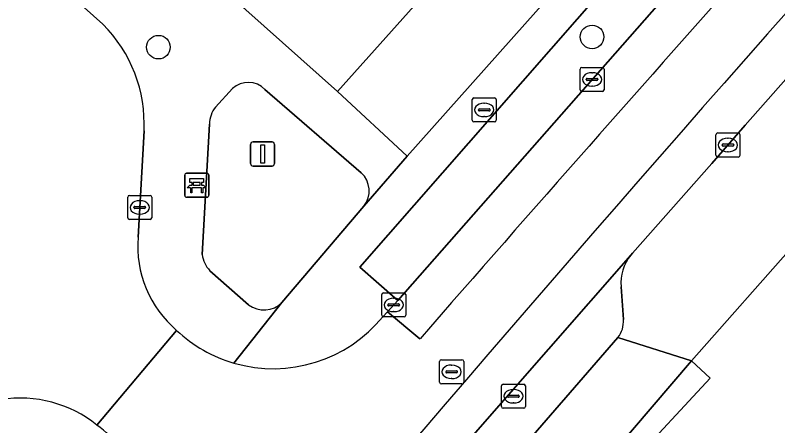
# Model space of a CAD drawing. Extents: x 159039 to 160102, y 381214 to 382524.
# Drawn here: x 159524.92 to 159556.55, y 381994.83 to 382011.88 of the extents above; entities that cross this region are included whole.
import ezdxf

# ---------------------------------------------------------------- set-up
doc = ezdxf.new("R2010")
doc.units = 0
for name, color, linetype in [('IMGEO_Bank', 7, 'Continuous'), ('IMGEO_Boom', 7, 'Continuous'), ('IMGEO_Brandkraan', 7, 'Continuous'), ('IMGEO_Erf', 7, 'Continuous'), ('IMGEO_Groenvoorziening', 7, 'Continuous'), ('IMGEO_Kolk', 7, 'Continuous'), ('IMGEO_Lichtmast', 7, 'Continuous'), ('IMGEO_Pand', 7, 'Continuous'), ('IMGEO_Parkeervlak_open', 7, 'Continuous'), ('IMGEO_Rijbaan_lokaal_gesloten', 7, 'Continuous'), ('IMGEO_Rijbaan_lokaal_open', 7, 'Continuous'), ('IMGEO_Rioolput', 7, 'Continuous'), ('IMGEO_Voetpad_open', 7, 'Continuous')]:
    doc.layers.add(name, color=color, linetype=linetype)

msp = doc.modelspace()

# ---------------------------------------------------------------- linework, layer by layer
at = {"layer": 'IMGEO_Bank'}
for p, q in [((159532.022, 382005.321), (159532.863, 382005.321)), ((159532.863, 382005.321), (159532.022, 382005.321)), ((159532.947, 382005.246), (159532.947, 382004.405)), ((159532.947, 382004.405), (159532.947, 382005.246)), ((159531.947, 382004.396), (159531.947, 382005.237)), ((159531.947, 382005.237), (159531.947, 382004.396)), ((159532.256, 382004.827), (159532.256, 382004.933)), ((159532.3, 382004.933), (159532.3, 382004.827)), ((159532.588, 382004.939), (159532.306, 382004.939)), ((159532.594, 382004.827), (159532.594, 382004.933)), ((159532.638, 382004.933), (159532.638, 382004.827)), ((159532.644, 382004.719), (159532.251, 382004.719)), ((159532.306, 382004.821), (159532.588, 382004.821)), ((159532.872, 382004.321), (159532.031, 382004.321)), ((159532.031, 382004.321), (159532.872, 382004.321))]:
    msp.add_line(p, q, dxfattribs=at)
for points in [[(159532.25, 382004.939), (159532.164, 382004.939), (159532.164, 382005.1), (159532.727, 382005.1), (159532.727, 382004.939), (159532.644, 382004.939)], [(159532.194, 382004.719), (159532.052, 382004.719), (159532.164, 382004.821), (159532.25, 382004.821)], [(159532.244, 382004.712), (159532.244, 382004.505), (159532.201, 382004.505), (159532.201, 382004.712)], [(159532.644, 382004.821), (159532.727, 382004.821), (159532.839, 382004.719), (159532.7, 382004.719)], [(159532.694, 382004.712), (159532.694, 382004.505), (159532.65, 382004.505), (159532.65, 382004.712)]]:
    msp.add_lwpolyline(points, dxfattribs=at)
for centre, radius, start, end in [((159532.025, 382005.243), 0.0779, 92.4484, 184.2845), ((159532.025, 382005.243), 0.0779, 92.4484, 184.2845), ((159532.869, 382005.243), 0.0779, 2.4484, 94.2845), ((159532.869, 382005.243), 0.0779, 2.4484, 94.2845), ((159532.249, 382004.932), 0.00671, 2.8957, 87.1043), ((159532.306, 382004.932), 0.00671, 92.8957, 177.1043), ((159532.588, 382004.932), 0.00671, 2.8957, 87.1043), ((159532.645, 382004.932), 0.00671, 92.8957, 177.1043), ((159532.194, 382004.712), 0.00671, 2.8957, 87.1043), ((159532.251, 382004.712), 0.00671, 92.8957, 177.1043), ((159532.249, 382004.828), 0.00671, 272.8957, 357.1043), ((159532.306, 382004.828), 0.00671, 182.8957, 267.1043), ((159532.588, 382004.828), 0.00671, 272.8957, 357.1043), ((159532.645, 382004.828), 0.00671, 182.8957, 267.1043), ((159532.643, 382004.712), 0.00671, 2.8957, 87.1043), ((159532.7, 382004.712), 0.00671, 92.8957, 177.1043), ((159532.025, 382004.399), 0.0779, 182.4484, 274.2845), ((159532.025, 382004.399), 0.0779, 182.4484, 274.2845), ((159532.869, 382004.399), 0.0779, 272.4484, 4.2845), ((159532.869, 382004.399), 0.0779, 272.4484, 4.2845)]:
    msp.add_arc(centre, radius, start, end, dxfattribs=at)
at = {"layer": 'IMGEO_Boom'}
for centre in [(159548.85, 382010.981), (159530.856, 382010.555)]:
    msp.add_circle(centre, 0.489, dxfattribs=at)
at = {"layer": 'IMGEO_Brandkraan'}
for p, q in [((159543.95, 382008.45), (159544.802, 382008.45)), ((159543.875, 382007.524), (159543.875, 382008.376)), ((159544.363, 382008.23), (159544.388, 382008.23)), ((159544.876, 382008.376), (159544.876, 382007.524)), ((159544.134, 382007.944), (159544.134, 382007.956)), ((159544.572, 382007.907), (159544.174, 382007.907)), ((159544.177, 382007.993), (159544.575, 382007.993)), ((159544.618, 382007.956), (159544.618, 382007.944)), ((159544.386, 382007.67), (159544.361, 382007.67)), ((159544.802, 382007.45), (159543.95, 382007.45))]:
    msp.add_line(p, q, dxfattribs=at)
for points in [[(159543.95, 382008.45), (159544.802, 382008.45)], [(159543.875, 382007.524), (159543.875, 382008.376)], [(159544.876, 382008.376), (159544.876, 382007.524)], [(159544.802, 382007.45), (159543.95, 382007.45)]]:
    msp.add_lwpolyline(points, dxfattribs=at)
for centre, radius, start, end in [((159543.952, 382008.374), 0.0765, 91.552, 178.448), ((159543.952, 382008.374), 0.0765, 91.552, 178.448), ((159544.8, 382008.374), 0.0765, 1.552, 88.448), ((159544.8, 382008.374), 0.0765, 1.552, 88.448), ((159544.174, 382007.953), 0.0403, 85.8775, 175.7526), ((159544.171, 382007.943), 0.0366, 178.938, 274.7102), ((159544.575, 382007.95), 0.043, 264.8664, 352.4533), ((159544.579, 382007.955), 0.0386, 1.7309, 96.639), ((159543.952, 382007.526), 0.0765, 181.552, 268.448), ((159543.952, 382007.526), 0.0765, 181.552, 268.448), ((159544.8, 382007.526), 0.0765, 271.552, 358.448), ((159544.8, 382007.526), 0.0765, 271.552, 358.448)]:
    msp.add_arc(centre, radius, start, end, dxfattribs=at)
for centre, major_axis, ratio, start_param, end_param in [((159544.362, 382007.95), (-0.387, 0.002), 0.722429, 4.712389, 7.853982), ((159544.387, 382007.95), (-0.39, 0.002), 0.717154, 1.570796, 4.712389)]:
    msp.add_ellipse(centre, major_axis=major_axis, ratio=ratio, start_param=start_param, end_param=end_param, dxfattribs=at)
at = {"layer": 'IMGEO_Erf'}
for points in [[(159548.783, 382032.733), (159552.882, 382037.325), (159556.84, 382041.758), (159562.929, 382036.322), (159558.971, 382031.888), (159554.872, 382027.296), (159550.748, 382022.678), (159546.669, 382018.108), (159542.532, 382013.475), (159538.286, 382008.718), (159541.184, 382006.03), (159567.177, 382035.237)], [(159600.433, 381963.139), (159569.681, 381991.648), (159568.492, 381990.304), (159561.516, 381982.816), (159554.657, 381989.2), (159550.383, 381993.179), (159553.756, 381996.803), (159552.981, 381997.526), (159543.106, 381985.963), (159533.208, 381974.187), (159540.981, 381967.654), (159537.761, 381963.829), (159529.992, 381970.359)]]:
    msp.add_lwpolyline(points, dxfattribs=at)
at = {"layer": 'IMGEO_Groenvoorziening'}
for points in [[(159533.927, 382008.841), (159533.227, 382008.068)], [(159539.274, 382005.341), (159535.277, 382008.8)], [(159532.978, 382007.355), (159532.667, 382001.948)], [(159535.98, 381999.957), (159539.381, 382003.956)], [(159532.992, 382001.271), (159534.594, 381999.859)]]:
    msp.add_lwpolyline(points, dxfattribs=at)
for centre, radius, start, end in [((159534.58, 382008.106), 0.984, 44.9068, 131.6141), ((159534.085, 382007.368), 1.107, 140.8031, 180.6956), ((159538.57, 382004.59), 1.03, 322.0006, 46.8348), ((159533.882, 382002.115), 1.227, 187.8216, 223.4659), ((159535.233, 382000.679), 1.039, 232.0845, 316.0044)]:
    msp.add_arc(centre, radius, start, end, dxfattribs=at)
at = {"layer": 'IMGEO_Kolk'}
for p, q in [((159548.426, 382009.715), (159549.278, 382009.715)), ((159548.351, 382008.789), (159548.351, 382009.641)), ((159548.839, 382009.495), (159548.864, 382009.495)), ((159549.352, 382009.641), (159549.352, 382008.789)), ((159548.61, 382009.209), (159548.61, 382009.221)), ((159549.048, 382009.172), (159548.65, 382009.172)), ((159548.653, 382009.258), (159549.051, 382009.258)), ((159549.094, 382009.221), (159549.094, 382009.209)), ((159548.862, 382008.935), (159548.837, 382008.935)), ((159549.278, 382008.715), (159548.426, 382008.715)), ((159553.987, 382006.065), (159553.987, 382006.917)), ((159554.062, 382006.991), (159554.914, 382006.991)), ((159554.988, 382006.917), (159554.988, 382006.065)), ((159554.289, 382006.534), (159554.687, 382006.534)), ((159554.475, 382006.771), (159554.5, 382006.771)), ((159554.246, 382006.485), (159554.246, 382006.497)), ((159554.684, 382006.448), (159554.286, 382006.448)), ((159554.498, 382006.211), (159554.473, 382006.211)), ((159554.73, 382006.497), (159554.73, 382006.485)), ((159554.914, 382005.991), (159554.062, 382005.991)), ((159529.581, 382003.472), (159529.581, 382004.324)), ((159529.656, 382004.398), (159530.508, 382004.398)), ((159530.582, 382004.324), (159530.582, 382003.472)), ((159530.069, 382004.178), (159530.094, 382004.178)), ((159529.84, 382003.892), (159529.84, 382003.904)), ((159530.278, 382003.855), (159529.88, 382003.855)), ((159529.883, 382003.941), (159530.281, 382003.941)), ((159530.324, 382003.904), (159530.324, 382003.892)), ((159530.508, 382003.398), (159529.656, 382003.398)), ((159530.092, 382003.618), (159530.067, 382003.618)), ((159540.12, 381999.426), (159540.12, 382000.278)), ((159540.195, 382000.352), (159541.047, 382000.352)), ((159541.121, 382000.278), (159541.121, 381999.426)), ((159540.422, 381999.895), (159540.82, 381999.895)), ((159540.608, 382000.132), (159540.633, 382000.132)), ((159540.379, 381999.846), (159540.379, 381999.858)), ((159540.817, 381999.809), (159540.419, 381999.809)), ((159540.631, 381999.572), (159540.606, 381999.572)), ((159540.863, 381999.858), (159540.863, 381999.846)), ((159541.047, 381999.352), (159540.195, 381999.352)), ((159545.086, 381995.632), (159545.086, 381996.484)), ((159545.161, 381996.558), (159546.013, 381996.558)), ((159546.087, 381996.484), (159546.087, 381995.632)), ((159545.388, 381996.101), (159545.786, 381996.101)), ((159545.574, 381996.338), (159545.599, 381996.338)), ((159545.345, 381996.052), (159545.345, 381996.064)), ((159545.783, 381996.015), (159545.385, 381996.015)), ((159545.597, 381995.778), (159545.572, 381995.778)), ((159545.829, 381996.064), (159545.829, 381996.052)), ((159546.013, 381995.558), (159545.161, 381995.558))]:
    msp.add_line(p, q, dxfattribs=at)
for points in [[(159548.426, 382009.715), (159549.278, 382009.715)], [(159548.351, 382008.789), (159548.351, 382009.641)], [(159549.352, 382009.641), (159549.352, 382008.789)], [(159549.278, 382008.715), (159548.426, 382008.715)], [(159553.987, 382006.065), (159553.987, 382006.917)], [(159554.062, 382006.991), (159554.914, 382006.991)], [(159554.988, 382006.917), (159554.988, 382006.065)], [(159554.914, 382005.991), (159554.062, 382005.991)], [(159529.581, 382003.472), (159529.581, 382004.324)], [(159529.656, 382004.398), (159530.508, 382004.398)], [(159530.582, 382004.324), (159530.582, 382003.472)], [(159530.508, 382003.398), (159529.656, 382003.398)], [(159540.12, 381999.426), (159540.12, 382000.278)], [(159540.195, 382000.352), (159541.047, 382000.352)], [(159541.121, 382000.278), (159541.121, 381999.426)], [(159541.047, 381999.352), (159540.195, 381999.352)], [(159545.086, 381995.632), (159545.086, 381996.484)], [(159545.161, 381996.558), (159546.013, 381996.558)], [(159546.087, 381996.484), (159546.087, 381995.632)], [(159546.013, 381995.558), (159545.161, 381995.558)]]:
    msp.add_lwpolyline(points, dxfattribs=at)
for centre, radius, start, end in [((159548.428, 382009.639), 0.0765, 91.552, 178.448), ((159548.428, 382009.639), 0.0765, 91.552, 178.448), ((159549.276, 382009.639), 0.0765, 1.552, 88.448), ((159549.276, 382009.639), 0.0765, 1.552, 88.448), ((159548.65, 382009.218), 0.0403, 85.8775, 175.7526), ((159548.647, 382009.208), 0.0366, 178.938, 274.7102), ((159549.051, 382009.215), 0.043, 264.8664, 352.4533), ((159549.055, 382009.22), 0.0386, 1.7309, 96.639), ((159548.428, 382008.791), 0.0765, 181.552, 268.448), ((159548.428, 382008.791), 0.0765, 181.552, 268.448), ((159549.276, 382008.791), 0.0765, 271.552, 358.448), ((159549.276, 382008.791), 0.0765, 271.552, 358.448), ((159554.064, 382006.915), 0.0765, 91.552, 178.448), ((159554.064, 382006.915), 0.0765, 91.552, 178.448), ((159554.912, 382006.915), 0.0765, 1.552, 88.448), ((159554.912, 382006.915), 0.0765, 1.552, 88.448), ((159554.286, 382006.494), 0.0403, 85.8775, 175.7526), ((159554.691, 382006.496), 0.0386, 1.7309, 96.639), ((159554.283, 382006.484), 0.0366, 178.938, 274.7102), ((159554.687, 382006.491), 0.043, 264.8664, 352.4533), ((159554.064, 382006.067), 0.0765, 181.552, 268.448), ((159554.064, 382006.067), 0.0765, 181.552, 268.448), ((159554.912, 382006.067), 0.0765, 271.552, 358.448), ((159554.912, 382006.067), 0.0765, 271.552, 358.448), ((159529.658, 382004.322), 0.0765, 91.552, 178.448), ((159529.658, 382004.322), 0.0765, 91.552, 178.448), ((159530.506, 382004.322), 0.0765, 1.552, 88.448), ((159530.506, 382004.322), 0.0765, 1.552, 88.448), ((159529.88, 382003.901), 0.0403, 85.8775, 175.7526), ((159529.877, 382003.891), 0.0366, 178.938, 274.7102), ((159530.281, 382003.898), 0.043, 264.8664, 352.4533), ((159530.285, 382003.903), 0.0386, 1.7309, 96.639), ((159529.658, 382003.474), 0.0765, 181.552, 268.448), ((159529.658, 382003.474), 0.0765, 181.552, 268.448), ((159530.506, 382003.474), 0.0765, 271.552, 358.448), ((159530.506, 382003.474), 0.0765, 271.552, 358.448), ((159540.197, 382000.276), 0.0765, 91.552, 178.448), ((159540.197, 382000.276), 0.0765, 91.552, 178.448), ((159541.045, 382000.276), 0.0765, 1.552, 88.448), ((159541.045, 382000.276), 0.0765, 1.552, 88.448), ((159540.419, 381999.855), 0.0403, 85.8775, 175.7526), ((159540.824, 381999.857), 0.0386, 1.7309, 96.639), ((159540.416, 381999.845), 0.0366, 178.938, 274.7102), ((159540.82, 381999.852), 0.043, 264.8664, 352.4533), ((159540.197, 381999.428), 0.0765, 181.552, 268.448), ((159540.197, 381999.428), 0.0765, 181.552, 268.448), ((159541.045, 381999.428), 0.0765, 271.552, 358.448), ((159541.045, 381999.428), 0.0765, 271.552, 358.448), ((159545.163, 381996.482), 0.0765, 91.552, 178.448), ((159545.163, 381996.482), 0.0765, 91.552, 178.448), ((159546.011, 381996.482), 0.0765, 1.552, 88.448), ((159546.011, 381996.482), 0.0765, 1.552, 88.448), ((159545.385, 381996.061), 0.0403, 85.8775, 175.7526), ((159545.79, 381996.063), 0.0386, 1.7309, 96.639), ((159545.382, 381996.051), 0.0366, 178.938, 274.7102), ((159545.786, 381996.058), 0.043, 264.8664, 352.4533), ((159545.163, 381995.634), 0.0765, 181.552, 268.448), ((159545.163, 381995.634), 0.0765, 181.552, 268.448), ((159546.011, 381995.634), 0.0765, 271.552, 358.448), ((159546.011, 381995.634), 0.0765, 271.552, 358.448)]:
    msp.add_arc(centre, radius, start, end, dxfattribs=at)
for centre, major_axis, ratio, start_param, end_param in [((159548.838, 382009.215), (-0.387, 0.002), 0.722429, 4.712389, 7.853982), ((159548.863, 382009.215), (-0.39, 0.002), 0.717154, 1.570796, 4.712389), ((159554.474, 382006.491), (-0.387, 0.002), 0.722429, 4.712389, 7.853982), ((159554.499, 382006.491), (-0.39, 0.002), 0.717154, 1.570796, 4.712389), ((159530.068, 382003.898), (-0.387, 0.002), 0.722429, 4.712389, 7.853982), ((159530.093, 382003.898), (-0.39, 0.002), 0.717154, 1.570796, 4.712389), ((159540.607, 381999.852), (-0.387, 0.002), 0.722429, 4.712389, 7.853982), ((159540.632, 381999.852), (-0.39, 0.002), 0.717154, 1.570796, 4.712389), ((159545.573, 381996.058), (-0.387, 0.002), 0.722429, 4.712389, 7.853982), ((159545.598, 381996.058), (-0.39, 0.002), 0.717154, 1.570796, 4.712389)]:
    msp.add_ellipse(centre, major_axis=major_axis, ratio=ratio, start_param=start_param, end_param=end_param, dxfattribs=at)
at = {"layer": 'IMGEO_Lichtmast'}
for p, q in [((159534.681, 382005.719), (159534.681, 382006.519)), ((159534.681, 382006.519), (159534.681, 382005.719)), ((159534.781, 382006.619), (159535.571, 382006.619)), ((159535.571, 382006.619), (159534.781, 382006.619)), ((159535.671, 382006.519), (159535.671, 382005.719)), ((159535.671, 382005.719), (159535.671, 382006.519)), ((159535.571, 382005.619), (159534.781, 382005.619)), ((159534.781, 382005.619), (159535.571, 382005.619))]:
    msp.add_line(p, q, dxfattribs=at)
msp.add_lwpolyline([(159535.101, 382006.494), (159535.251, 382006.494), (159535.251, 382005.744), (159535.101, 382005.744), (159535.101, 382006.494)], dxfattribs=at)
for centre, start, end in [((159534.781, 382006.519), 90, 180), ((159534.781, 382006.519), 90, 180), ((159535.571, 382006.519), 0, 90), ((159535.571, 382006.519), 360, 90), ((159534.781, 382005.719), 180, 270), ((159534.781, 382005.719), 180, 270), ((159535.571, 382005.719), 270, 0), ((159535.571, 382005.719), 270, 0)]:
    msp.add_arc(centre, 0.1, start, end, dxfattribs=at)
at = {"layer": 'IMGEO_Pand'}
msp.add_lwpolyline([(159542.532, 382013.475), (159536.445, 382018.911), (159532.198, 382014.154), (159538.286, 382008.718)], close=True, dxfattribs=at)
at = {"layer": 'IMGEO_Parkeervlak_open'}
for points in [[(159540.792, 382000.04), (159555.382, 382016.648), (159566.052, 382028.55), (159564.516, 382029.967), (159549.401, 382013.073), (159539.208, 382001.423)], [(159552.981, 381997.526), (159553.756, 381996.803), (159550.383, 381993.179), (159554.657, 381989.2), (159561.516, 381982.816), (159568.492, 381990.304), (159569.681, 381991.648), (159560.67, 382000), (159559.244, 382001.322), (159558.9, 382000.93), (159557.303, 382002.428)]]:
    msp.add_lwpolyline(points, close=True, dxfattribs=at)
for points in [[(159550.457, 382001.913), (159543.628, 381994.11), (159527.771, 381975.185)], [(159550.151, 381999.244), (159550.051, 382000.606)], [(159511.087, 381951.712), (159517.539, 381959.766), (159529.211, 381973.989), (159545.327, 381993.189), (159549.923, 381998.496)]]:
    msp.add_lwpolyline(points, dxfattribs=at)
for centre, radius, start, end in [((159551.859, 382000.761), 1.815, 140.5916, 184.8951), ((159549.058, 381999.168), 1.096, 322.1446, 3.9516)]:
    msp.add_arc(centre, radius, start, end, dxfattribs=at)
at = {"layer": 'IMGEO_Rijbaan_lokaal_gesloten'}
for points in [[(159527.771, 381975.185), (159543.628, 381994.11), (159550.457, 382001.913), (159550.528, 382001.994), (159553.82, 382005.727), (159555.209, 382007.316), (159558.369, 382010.901), (159558.576, 382011.132), (159561.078, 382014.032), (159575.41, 382029.863), (159587.513, 382042.8), (159617.984, 382074.576), (159618.113, 382074.71), (159625.093, 382081.981), (159627.14, 382084.113)], [(159570.011, 382030.232), (159568.543, 382031.458), (159566.052, 382028.55), (159555.382, 382016.648), (159540.792, 382000.04), (159540.355, 381999.56), (159541.71, 381998.444)], [(159541.71, 381998.444), (159540.355, 381999.56), (159540.174, 381999.361)], [(159531.611, 381998.791), (159528.307, 381994.858)]]:
    msp.add_lwpolyline(points, dxfattribs=at)
for centre, radius, start, end in [((161097.002, 380642.253), 2063.537, 137.730305, 138.912061), ((161097.002, 380642.253), 2063.537, 137.730305, 138.912061), ((160615.691, 381075.954), 1413.213, 138.183435, 141.708364), ((160615.691, 381075.954), 1413.213, 138.183435, 141.708364), ((159535.627, 382003.07), 5.868, 253.8029, 320.7954), ((159535.619, 382003.058), 5.854, 226.7917, 253.8431), ((159524.95, 381990.202), 5.74, 27.0378, 54.2108)]:
    msp.add_arc(centre, radius, start, end, dxfattribs=at)
at = {"layer": 'IMGEO_Rijbaan_lokaal_open'}
for points in [[(159528.551, 382011.504), (159521.178, 382018.097), (159517.404, 382021.518), (159504.349, 382033.235)], [(159530.013, 382002.661), (159530.258, 382007.079)], [(159528.307, 381994.858), (159531.611, 381998.791)]]:
    msp.add_lwpolyline(points, dxfattribs=at)
for centre, radius, start, end in [((159524.448, 382007.379), 5.818, 357.0408, 45.1487), ((159534.587, 382002.285), 4.589, 175.2964, 229.577), ((159525.127, 381990.909), 5.07, 51.1544, 99.0652)]:
    msp.add_arc(centre, radius, start, end, dxfattribs=at)
at = {"layer": 'IMGEO_Rioolput'}
for p, q in [((159542.521, 381996.645), (159542.521, 381997.497)), ((159542.596, 381997.571), (159543.448, 381997.571)), ((159543.009, 381997.351), (159543.034, 381997.351)), ((159543.522, 381997.497), (159543.522, 381996.645)), ((159542.78, 381997.065), (159542.78, 381997.077)), ((159543.218, 381997.028), (159542.82, 381997.028)), ((159542.823, 381997.114), (159543.221, 381997.114)), ((159543.264, 381997.077), (159543.264, 381997.065)), ((159543.032, 381996.791), (159543.007, 381996.791)), ((159543.448, 381996.571), (159542.596, 381996.571))]:
    msp.add_line(p, q, dxfattribs=at)
for points in [[(159542.521, 381996.645), (159542.521, 381997.497)], [(159542.596, 381997.571), (159543.448, 381997.571)], [(159543.522, 381997.497), (159543.522, 381996.645)], [(159543.448, 381996.571), (159542.596, 381996.571)]]:
    msp.add_lwpolyline(points, dxfattribs=at)
for centre, radius, start, end in [((159542.598, 381997.495), 0.0765, 91.552, 178.448), ((159542.598, 381997.495), 0.0765, 91.552, 178.448), ((159543.446, 381997.495), 0.0765, 1.552, 88.448), ((159543.446, 381997.495), 0.0765, 1.552, 88.448), ((159542.82, 381997.074), 0.0403, 85.8775, 175.7526), ((159542.817, 381997.064), 0.0366, 178.938, 274.7102), ((159543.221, 381997.071), 0.043, 264.8664, 352.4533), ((159543.225, 381997.076), 0.0386, 1.7309, 96.639), ((159542.598, 381996.647), 0.0765, 181.552, 268.448), ((159542.598, 381996.647), 0.0765, 181.552, 268.448), ((159543.446, 381996.647), 0.0765, 271.552, 358.448), ((159543.446, 381996.647), 0.0765, 271.552, 358.448)]:
    msp.add_arc(centre, radius, start, end, dxfattribs=at)
for centre, major_axis, ratio, start_param, end_param in [((159543.008, 381997.071), (-0.387, 0.002), 0.722429, 4.712389, 7.853982), ((159543.033, 381997.071), (-0.39, 0.002), 0.717154, 1.570796, 4.712389)]:
    msp.add_ellipse(centre, major_axis=major_axis, ratio=ratio, start_param=start_param, end_param=end_param, dxfattribs=at)
at = {"layer": 'IMGEO_Voetpad_open'}
for points in [[(159549.923, 381998.496), (159552.981, 381997.526), (159557.303, 382002.428), (159559.65, 382005.09), (159562.996, 382008.884), (159563.994, 382010.016), (159575.432, 382022.788), (159583.833, 382031.797), (159592.963, 382041.377), (159609.877, 382059.124), (159611.607, 382060.94), (159611.825, 382061.168), (159612.282, 382061.648), (159619.417, 382069.134), (159622.862, 382072.512), (159633.657, 382066.762), (159631.562, 382062.87)], [(159567.177, 382035.237), (159541.184, 382006.03), (159539.381, 382003.956), (159535.98, 381999.957), (159533.99, 381997.435)], [(159504.349, 382033.235), (159517.404, 382021.518), (159521.178, 382018.097), (159528.551, 382011.504)], [(159540.174, 381999.361), (159540.355, 381999.56), (159540.792, 382000.04), (159539.208, 382001.423), (159549.401, 382013.073), (159564.516, 382029.967), (159566.052, 382028.55), (159568.543, 382031.458)], [(159539.381, 382003.956), (159541.184, 382006.03), (159538.286, 382008.718), (159532.198, 382014.154)], [(159558.576, 382011.132), (159558.369, 382010.901), (159555.209, 382007.316), (159553.82, 382005.727), (159550.528, 382001.994), (159550.457, 382001.913)], [(159533.227, 382008.068), (159533.927, 382008.841)], [(159535.277, 382008.8), (159539.274, 382005.341)], [(159532.667, 382001.948), (159532.978, 382007.355)], [(159530.258, 382007.079), (159530.013, 382002.661)], [(159534.594, 381999.859), (159532.992, 382001.271)], [(159550.051, 382000.606), (159550.151, 381999.244)], [(159533.99, 381997.435), (159535.98, 381999.957)], [(159529.992, 381970.359), (159537.761, 381963.829), (159540.981, 381967.654), (159533.208, 381974.187), (159543.106, 381985.963), (159552.981, 381997.526), (159549.923, 381998.496), (159545.327, 381993.189), (159529.211, 381973.989), (159517.539, 381959.766), (159511.087, 381951.712)]]:
    msp.add_lwpolyline(points, dxfattribs=at)
for centre, radius, start, end in [((159524.448, 382007.379), 5.818, 357.0408, 45.1487), ((159534.58, 382008.106), 0.984, 44.9068, 131.6141), ((159534.085, 382007.368), 1.107, 140.8031, 180.6956), ((159538.57, 382004.59), 1.03, 322.0006, 46.8348), ((159534.587, 382002.285), 4.589, 175.2964, 229.577), ((159533.882, 382002.115), 1.227, 187.8216, 223.4659), ((159551.859, 382000.761), 1.815, 140.5916, 184.8951), ((159535.233, 382000.679), 1.039, 232.0845, 316.0044), ((159535.627, 382003.07), 5.868, 253.8029, 320.7954), ((159549.058, 381999.168), 1.096, 322.1446, 3.9516), ((159535.619, 382003.058), 5.854, 226.7917, 253.8431), ((159525.127, 381990.909), 5.07, 51.1544, 99.0652), ((159524.95, 381990.202), 5.74, 27.0378, 54.2108)]:
    msp.add_arc(centre, radius, start, end, dxfattribs=at)

doc.saveas('drawing.dxf')
